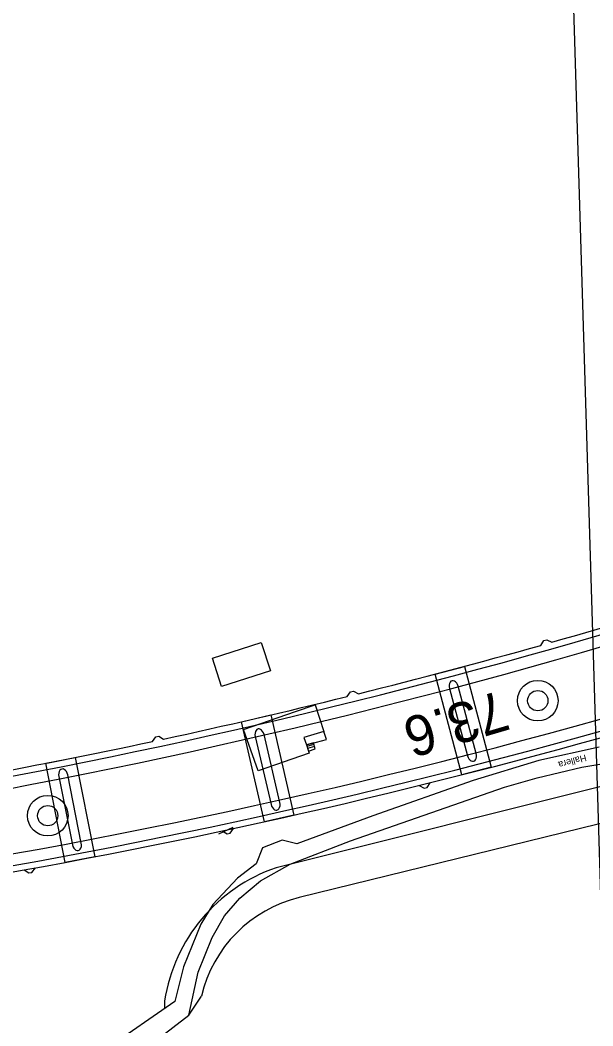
# Model space of a CAD drawing. Extents: x 6541740 to 6566395, y 5525066 to 5530361.
# Drawn here: x 6554340.7 to 6554369.2, y 5525283.4 to 5525333.4 of the extents above; entities that cross this region are included whole.
import ezdxf

# ---------------------------------------------------------------- set-up
doc = ezdxf.new("R2010")
doc.units = 0
for name, color, linetype in [('Domyślna', 7, 'Continuous'), ('ps_wymiarowanie', 7, 'Continuous'), ('TOR_PRZEK_P-komponent', 7, 'Continuous'), ('TOR_PS_OPIS_T-symbole geometrii', 7, 'Continuous'), ('TOR_PS_P-chodniki i place ładunkowe', 7, 'Continuous'), ('TOR_PS_T-wypelnienia', 7, 'Continuous'), ('TOR_RAMKI-ramka+tabelka 1', 7, 'Continuous'), ('TOR_W-warstwa dodatkowa 2', 7, 'Continuous')]:
    doc.layers.add(name, color=color, linetype=linetype)

# ---------------------------------------------------------------- blocks, each defined once
blk = doc.blocks.new('4010_1')
at = {"layer": 'Domyślna'}
for radius in [0.75, 0.375]:
    blk.add_circle((0, 0), radius, dxfattribs=at)

msp = doc.modelspace()

# ---------------------------------------------------------------- linework, layer by layer
at = {"layer": 'ps_wymiarowanie'}
for p, q in [((6554355.305, 5525297.408), (6554354.954, 5525297.305)), ((6554355.334, 5525297.318), (6554354.986, 5525297.207))]:
    msp.add_line(p, q, dxfattribs=at)
for points in [[(6554353.137, 5525301.071), (6554350.706, 5525300.295), (6554350.254, 5525301.711), (6554352.685, 5525302.487)], [(6554354.925, 5525297.391), (6554355.92, 5525297.666), (6554355.797, 5525298.051), (6554354.806, 5525297.752)], [(6554354.925, 5525297.391), (6554355.026, 5525297.085), (6554355.372, 5525297.199), (6554355.279, 5525297.489)]]:
    msp.add_lwpolyline(points, close=True, dxfattribs=at)
msp.add_lwpolyline([(6554355.062, 5525296.975), (6554352.521, 5525296.095), (6554351.801, 5525298.158), (6554354.378, 5525299.052), (6554355.372, 5525299.378), (6554355.797, 5525298.051), (6554354.806, 5525297.752), (6554354.925, 5525297.391), (6554355.062, 5525296.975)], dxfattribs=at)
at = {"layer": 'TOR_PRZEK_P-komponent'}
for centre, radius, start, end in [((6554282.16, 5525602.288), 312.5, 260.99633, 292.47468), ((6554285.041, 5525600.561), 313.5, 260.86861, 292.93573)]:
    msp.add_arc(centre, radius, start, end, dxfattribs=at)
at = {"layer": 'TOR_PS_OPIS_T-symbole geometrii'}
for p, q in [((6554386.019, 5525299.434), (6554353.418, 5525291.284)), ((6554389.199, 5525298.283), (6554354.571, 5525289.801)), ((6554351.265, 5525293.282), (6554350.557, 5525292.944)), ((6554347.873, 5525284.662), (6554347.865, 5525284.271)), ((6554349.079, 5525283.943), (6554349.702, 5525284.9))]:
    msp.add_line(p, q, dxfattribs=at)
for radius, start, end in [(8.375, 109.0229, 171.1036), (6.625, 103.7631, 166.6134)]:
    msp.add_arc((6554356.147, 5525283.366), radius, start, end, dxfattribs=at)
at = {"layer": 'TOR_PS_P-chodniki i place ładunkowe'}
msp.add_lwpolyline([(6554371.937, 5525212.515), (6553522.337, 5525186.445), (6553513.534, 5525473.31), (6554363.134, 5525499.38)], close=True, dxfattribs=at)
at = {"layer": 'TOR_PS_T-wypelnienia'}
for p, q in [((6554369.497, 5525297.282), (6554366.483, 5525296.61)), ((6554366.483, 5525296.61), (6554363.22, 5525295.616)), ((6554368.626, 5525296.286), (6554372.184, 5525296.863)), ((6554366.41, 5525295.759), (6554368.626, 5525296.286)), ((6554363.22, 5525295.616), (6554358.231, 5525293.866)), ((6554364.78, 5525295.296), (6554366.41, 5525295.759)), ((6554357.124, 5525292.618), (6554364.78, 5525295.296)), ((6554358.231, 5525293.866), (6554354.452, 5525292.473)), ((6554353.73, 5525292.649), (6554352.746, 5525292.264)), ((6554354.452, 5525292.473), (6554353.73, 5525292.649)), ((6554354.121, 5525291.463), (6554357.124, 5525292.618)), ((6554352.746, 5525292.264), (6554352.437, 5525291.473)), ((6554352.437, 5525291.473), (6554351.505, 5525290.76)), ((6554352.652, 5525290.63), (6554354.121, 5525291.463)), ((6554351.505, 5525290.76), (6554350.272, 5525289.449)), ((6554351.62, 5525289.775), (6554352.652, 5525290.63)), ((6554350.858, 5525288.89), (6554351.62, 5525289.775)), ((6554350.272, 5525289.449), (6554349.682, 5525288.477)), ((6554350.241, 5525287.819), (6554350.858, 5525288.89)), ((6554349.682, 5525288.477), (6554348.807, 5525286.351)), ((6554349.548, 5525286.082), (6554350.241, 5525287.819)), ((6554348.807, 5525286.351), (6554348.385, 5525284.628)), ((6554349.079, 5525283.943), (6554349.548, 5525286.082)), ((6554348.385, 5525284.628), (6554344.067, 5525281.659)), ((6554344.788, 5525280.66), (6554349.079, 5525283.943))]:
    msp.add_line(p, q, dxfattribs=at)
at = {"layer": 'TOR_W-warstwa dodatkowa 2'}
for points in [[(6554366.584, 5525302.34), (6554366.734, 5525302.578), (6554366.886, 5525302.621), (6554367.137, 5525302.497)], [(6554361.337, 5525300.911), (6554362.786, 5525301.296), (6554364.119, 5525296.281), (6554362.666, 5525295.907), (6554361.337, 5525300.911)], [(6554362.043, 5525300.194), (6554362.942, 5525296.848)], [(6554363.377, 5525296.964), (6554362.477, 5525300.31)], [(6554356.963, 5525299.797), (6554357.12, 5525300.029), (6554357.273, 5525300.067), (6554357.521, 5525299.935)], [(6554351.699, 5525298.543), (6554353.161, 5525298.88), (6554354.308, 5525293.898), (6554352.844, 5525293.571), (6554351.699, 5525298.543)], [(6554347.265, 5525297.561), (6554347.43, 5525297.788), (6554347.584, 5525297.822), (6554347.827, 5525297.682)], [(6554352.381, 5525297.802), (6554353.168, 5525294.428)], [(6554353.606, 5525294.53), (6554352.819, 5525297.904)], [(6554341.961, 5525296.476), (6554343.433, 5525296.766), (6554344.405, 5525291.828), (6554342.932, 5525291.548), (6554341.961, 5525296.476)], [(6554342.611, 5525295.817), (6554343.29, 5525292.419)], [(6554343.732, 5525292.507), (6554343.053, 5525295.905)], [(6554360.53, 5525295.37), (6554360.778, 5525295.239), (6554360.931, 5525295.277), (6554361.088, 5525295.509)], [(6554350.739, 5525293.113), (6554350.982, 5525292.974), (6554351.137, 5525293.007), (6554351.302, 5525293.234)], [(6554340.881, 5525291.17), (6554341.12, 5525291.023), (6554341.275, 5525291.051), (6554341.447, 5525291.273)]]:
    msp.add_lwpolyline(points, dxfattribs=at)
for centre, radius, start, end in [((6554282.16, 5525602.288), 311.921, 261.6404, 291.11009), ((6554285.02, 5525600.629), 314.146, 261.89469, 291.10417), ((6554282.15, 5525602.214), 311.533, 285.83117, 287.55586), ((6554284.994, 5525600.699), 314.533, 276.62645, 289.38678), ((6554282.15, 5525602.214), 311.533, 284.00078, 285.72546), ((6554282.15, 5525602.214), 311.533, 282.17041, 283.89507), ((6554282.15, 5525602.214), 311.533, 280.34002, 282.0647)]:
    msp.add_arc(centre, radius, start, end, dxfattribs=at)
for centre, major_axis, start_param, end_param in [((6554362.26, 5525300.252), (-0.088, 0.326), 4.710962, 7.852695), ((6554352.6, 5525297.853), (-0.077, 0.329), 4.710962, 7.852695), ((6554363.159, 5525296.906), (-0.088, 0.326), 1.569146, 4.711031), ((6554342.832, 5525295.861), (-0.066, 0.331), 4.710962, 7.852695), ((6554353.387, 5525294.479), (-0.077, 0.329), 1.569146, 4.711031), ((6554343.511, 5525292.463), (-0.066, 0.331), 1.569146, 4.711031)]:
    msp.add_ellipse(centre, major_axis=major_axis, ratio=0.666661, start_param=start_param, end_param=end_param, dxfattribs=at)

# ---------------------------------------------------------------- block references
at = {"layer": 'TOR_RAMKI-ramka+tabelka 1'}
for p, xscale, yscale, rotation in [((6554366.436, 5525299.59), 1.345963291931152, 1.3459632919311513, -9.952435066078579), ((6554342.06, 5525293.871), 1.3459632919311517, 1.3459632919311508, -14.631570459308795)]:
    msp.add_blockref('4010_1', p, dxfattribs=dict(at, xscale=xscale, yscale=yscale, rotation=rotation))

# ---------------------------------------------------------------- texts
at = {"layer": 'TOR_PS_T-wypelnienia'}
msp.add_text('Hallera', height=0.3383, rotation=195.3743, dxfattribs=at).set_placement((6554368.807, 5525296.923))
at = {"layer": 'TOR_RAMKI-ramka+tabelka 1'}
msp.add_text('73.6', height=2, rotation=196.4268, dxfattribs=at).set_placement((6554364.602, 5525300.119))

doc.saveas('drawing.dxf')
